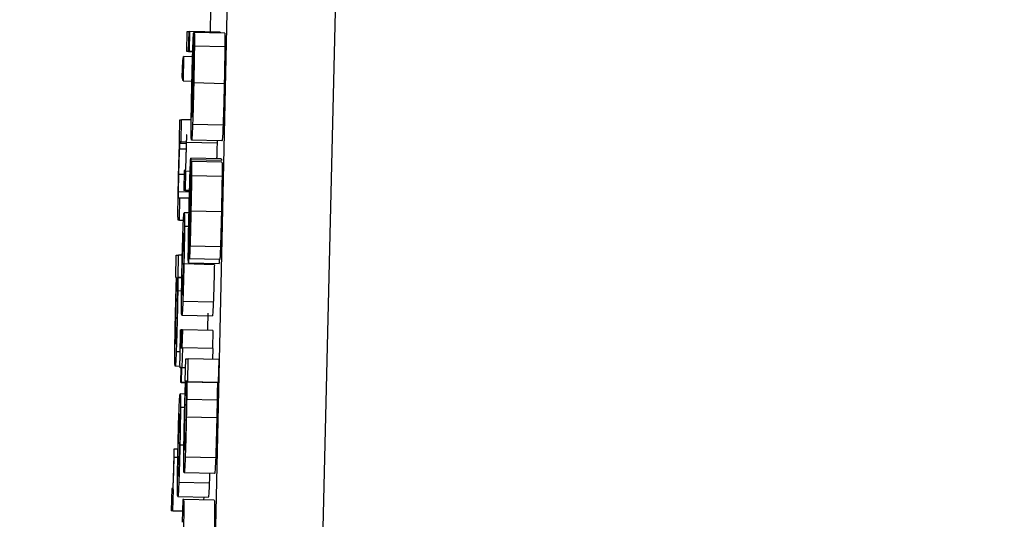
# Model space of a CAD drawing. Header units: inches. Extents: x 170 to 288, y 234 to 248.
# Tile 334 of 480: x 235.4098 to 235.431, y 243.894 to 243.9047. Entities that reach past the tile are written whole.
import ezdxf

# ---------------------------------------------------------------- set-up
doc = ezdxf.new("R2010")
doc.units = ezdxf.units.IN
doc.header["$LTSCALE"] = 0.25
doc.header["$MEASUREMENT"] = 0
doc.layers.add('ANNOTATIONS', color=1, linetype='Continuous')
doc.layers.add('STANDARD Z GUIDE MOTOR LH', color=7, linetype='Continuous')
doc.styles.add('ARIAL', font='arial.ttf', dxfattribs={"height": 0.09375})
doc.dimstyles.new('STANDARD$0', dxfattribs={"dimtxt": 0.09375, "dimasz": 0.09375, "dimexe": 0.03125, "dimexo": 0.046875, "dimgap": 0.09, "dimtad": 0, "dimtih": 1, "dimtoh": 1, "dimdec": 4, "dimzin": 0, "dimdsep": 46, "dimtxsty": 'ARIAL', "dimcen": 0.09, "dimadec": 0, "dimazin": 0, "dimtfac": 1, "dimtdec": 4, "dimtofl": 0, "dimtmove": 0, "dimatfit": 1, "dimfxl": 1, "dimtolj": 1, "dimtzin": 0, "dimarcsym": 0})

# ---------------------------------------------------------------- blocks, each defined once
blk = doc.blocks.new('*D42')
at = {"layer": 'ANNOTATIONS', "color": 0, "lineweight": -2, "transparency": 16777216}
for p, q in [((234.726904, 244.143778), (236.441841, 244.143778)), ((236.410591, 244.050028), (236.410591, 242.280117)), ((236.410591, 240.233194), (236.410591, 242.003105)), ((235.133154, 240.139444), (236.441841, 240.139444))]:
    blk.add_line(p, q, dxfattribs=at)
at = {"layer": 'ANNOTATIONS', "color": 0, "transparency": 16777216}
for points in [[(236.394966, 244.050028), (236.426216, 244.050028), (236.410591, 244.143778)], [(236.394966, 240.233194), (236.426216, 240.233194), (236.410591, 240.139444)]]:
    blk.add_solid(points, dxfattribs=at)
at = {"layer": 'defpoints', "color": 0, "transparency": 16777216}
for p in [(234.680029, 244.143778), (236.410591, 244.143778), (235.086279, 240.139444)]:
    blk.add_point(p, dxfattribs=at)
at = {"layer": 'ANNOTATIONS', "color": 0, "transparency": 16777216, "insert": (236.410591, 242.141611), "char_height": 0.09375, "attachment_point": 5, "style": 'ARIAL'}
blk.add_mtext('\\A1;OPENING HEIGHT', dxfattribs=at)

msp = doc.modelspace()

# ---------------------------------------------------------------- linework, layer by layer
at = {"layer": 'STANDARD Z GUIDE MOTOR LH'}
for p, q in [((235.412594, 243.829103), (235.414959, 243.937195)), ((235.417347, 243.937238), (235.414763, 243.829118)), ((235.413895, 243.904967), (235.413884, 243.904478)), ((235.413386, 243.904057), (235.413396, 243.904488)), ((235.413396, 243.904488), (235.413432, 243.904488)), ((235.413423, 243.904057), (235.413432, 243.904488)), ((235.413429, 243.904057), (235.413439, 243.904488)), ((235.413439, 243.904488), (235.413432, 243.904488)), ((235.413446, 243.904488), (235.413436, 243.904057)), ((235.413439, 243.904488), (235.413446, 243.904488)), ((235.414102, 243.904474), (235.413446, 243.904488)), ((235.413533, 243.904464), (235.413522, 243.903973)), ((235.413533, 243.903973), (235.413544, 243.904464)), ((235.413544, 243.904464), (235.413533, 243.904464)), ((235.4142, 243.904449), (235.413544, 243.904464)), ((235.414102, 243.904474), (235.414101, 243.904451)), ((235.413513, 243.904054), (235.413386, 243.904057)), ((235.413423, 243.904057), (235.413386, 243.904057)), ((235.413423, 243.904057), (235.413513, 243.904055)), ((235.413513, 243.904055), (235.413429, 243.904057)), ((235.413436, 243.904057), (235.413429, 243.904057)), ((235.413436, 243.904057), (235.413513, 243.904056)), ((235.414204, 243.904155), (235.413548, 243.904169)), ((235.413288, 243.903505), (235.413296, 243.903867)), ((235.413296, 243.903867), (235.413316, 243.903947)), ((235.413316, 243.903947), (235.413304, 243.903426)), ((235.413509, 243.903943), (235.413316, 243.903947)), ((235.413304, 243.903426), (235.413288, 243.903505)), ((235.413304, 243.903426), (235.413496, 243.903421)), ((235.41419, 243.903365), (235.413534, 243.90338)), ((235.413226, 243.902146), (235.413235, 243.90259)), ((235.413235, 243.90259), (235.413272, 243.90259)), ((235.413261, 243.902111), (235.413272, 243.90259)), ((235.413481, 243.902586), (235.413272, 243.90259)), ((235.414165, 243.902473), (235.413509, 243.902488)), ((235.413231, 243.902146), (235.413226, 243.902146)), ((235.413243, 243.902111), (235.413261, 243.902111)), ((235.413374, 243.902108), (235.413243, 243.902111)), ((235.413374, 243.902109), (235.413261, 243.902111)), ((235.413384, 243.902262), (235.413377, 243.902262)), ((235.414036, 243.902088), (235.41338, 243.902102)), ((235.414142, 243.902136), (235.413486, 243.90215)), ((235.414037, 243.902138), (235.414036, 243.902088)), ((235.41337, 243.901953), (235.41323, 243.901957)), ((235.413373, 243.902078), (235.413237, 243.902081)), ((235.414127, 243.901745), (235.413471, 243.901759)), ((235.414129, 243.901709), (235.413473, 243.901723)), ((235.413474, 243.901199), (235.413485, 243.90169)), ((235.413485, 243.90169), (235.413486, 243.90169)), ((235.414142, 243.901676), (235.413486, 243.90169)), ((235.413329, 243.901498), (235.41332, 243.901067)), ((235.413349, 243.901498), (235.413329, 243.901498)), ((235.413356, 243.901067), (235.413365, 243.90148)), ((235.413365, 243.90148), (235.413359, 243.90148)), ((235.413456, 243.901478), (235.413365, 243.90148)), ((235.41348, 243.90149), (235.413473, 243.901491)), ((235.413327, 243.90141), (235.413214, 243.901413)), ((235.414143, 243.901368), (235.413487, 243.901383)), ((235.413356, 243.901067), (235.41332, 243.901067)), ((235.413444, 243.901065), (235.41332, 243.901067)), ((235.413356, 243.901067), (235.413444, 243.901066)), ((235.413443, 243.901029), (235.413207, 243.901034)), ((235.413235, 243.900904), (235.413211, 243.900904)), ((235.413224, 243.900425), (235.413235, 243.900904)), ((235.41344, 243.9009), (235.413235, 243.900904)), ((235.413445, 243.900315), (235.413455, 243.900849)), ((235.413463, 243.9009), (235.413456, 243.900537)), ((235.413451, 243.900667), (235.41344, 243.900668)), ((235.414129, 243.900607), (235.413473, 243.900622)), ((235.413224, 243.900425), (235.4132, 243.900425)), ((235.413313, 243.900423), (235.4132, 243.900425)), ((235.413224, 243.900425), (235.413313, 243.900423)), ((235.413432, 243.900585), (235.413328, 243.900587)), ((235.413426, 243.900293), (235.413335, 243.900295)), ((235.413433, 243.900003), (235.413422, 243.899512)), ((235.41345, 243.900098), (235.41345, 243.900087)), ((235.414109, 243.899855), (235.413453, 243.89987)), ((235.413146, 243.899196), (235.413156, 243.899675)), ((235.413156, 243.899675), (235.413207, 243.899675)), ((235.413197, 243.899196), (235.413207, 243.899675)), ((235.413288, 243.899673), (235.413207, 243.899675)), ((235.414095, 243.899582), (235.413439, 243.899597)), ((235.41408, 243.899582), (235.414078, 243.899498)), ((235.413978, 243.89947), (235.413322, 243.899485)), ((235.413422, 243.899512), (235.414078, 243.899498)), ((235.413164, 243.899196), (235.413146, 243.899196)), ((235.413192, 243.899196), (235.413197, 243.899196)), ((235.413192, 243.899196), (235.413277, 243.899194)), ((235.413277, 243.899194), (235.413197, 243.899196)), ((235.413273, 243.898902), (235.41319, 243.898904)), ((235.413955, 243.898664), (235.413299, 243.898679)), ((235.413279, 243.898381), (235.413935, 243.898366)), ((235.413252, 243.898069), (235.413258, 243.898069)), ((235.41328, 243.897909), (235.413254, 243.897909)), ((235.413284, 243.898068), (235.413258, 243.898069)), ((235.413275, 243.89768), (235.413284, 243.898069)), ((235.41329, 243.898069), (235.413281, 243.89768)), ((235.413284, 243.898069), (235.41329, 243.898069)), ((235.413946, 243.898054), (235.41329, 243.898069)), ((235.413946, 243.898054), (235.413937, 243.897666)), ((235.413277, 243.897737), (235.413251, 243.897738)), ((235.413253, 243.89768), (235.413275, 243.89768)), ((235.41329, 243.89768), (235.413281, 243.897249)), ((235.413281, 243.89768), (235.41329, 243.89768)), ((235.413946, 243.897666), (235.41329, 243.89768)), ((235.413946, 243.897666), (235.413941, 243.89743)), ((235.413242, 243.897593), (235.413157, 243.897595)), ((235.413353, 243.896974), (235.413363, 243.897442)), ((235.413363, 243.897442), (235.413415, 243.897442)), ((235.413404, 243.896951), (235.413415, 243.897442)), ((235.414071, 243.897427), (235.413415, 243.897442)), ((235.413239, 243.897281), (235.413135, 243.897283)), ((235.413266, 243.897249), (235.413244, 243.897249)), ((235.413266, 243.897249), (235.413244, 243.897249)), ((235.413259, 243.896935), (235.413266, 243.897249)), ((235.413271, 243.897249), (235.413264, 243.896935)), ((235.413281, 243.897249), (235.413271, 243.897249)), ((235.413359, 243.897247), (235.413271, 243.897249)), ((235.413359, 243.897248), (235.413281, 243.897249)), ((235.414071, 243.897427), (235.41406, 243.896936)), ((235.413264, 243.896935), (235.413259, 243.896935)), ((235.413356, 243.896933), (235.413259, 243.896935)), ((235.413264, 243.896935), (235.413356, 243.896933)), ((235.413358, 243.896974), (235.413353, 243.896974)), ((235.413387, 243.896951), (235.413404, 243.896951)), ((235.413387, 243.896951), (235.414043, 243.896936)), ((235.41406, 243.896936), (235.413404, 243.896951)), ((235.41406, 243.896936), (235.414043, 243.896936)), ((235.413348, 243.896686), (235.413241, 243.896688)), ((235.41334, 243.896394), (235.413248, 243.896396)), ((235.414038, 243.896557), (235.413382, 243.896572)), ((235.41403, 243.896177), (235.413374, 243.896192)), ((235.413323, 243.895584), (235.413236, 243.895586)), ((235.413115, 243.8955), (235.413108, 243.8955)), ((235.413191, 243.895321), (235.413112, 243.895323)), ((235.413195, 243.895498), (235.413115, 243.8955)), ((235.414006, 243.89531), (235.41335, 243.895325)), ((235.413983, 243.894976), (235.413327, 243.89499)), ((235.413868, 243.894765), (235.413212, 243.89478)), ((235.413059, 243.894652), (235.413048, 243.894173)), ((235.413078, 243.894652), (235.413059, 243.894652)), ((235.413085, 243.894173), (235.413095, 243.894632)), ((235.413095, 243.894632), (235.413089, 243.894632)), ((235.413192, 243.894482), (235.413848, 243.894467)), ((235.413748, 243.894469), (235.413746, 243.894411)), ((235.413296, 243.89442), (235.413285, 243.893929)), ((235.413321, 243.89442), (235.413296, 243.89442)), ((235.413977, 243.894405), (235.413321, 243.89442)), ((235.413085, 243.894173), (235.413048, 243.894173)), ((235.413291, 243.894168), (235.413048, 243.894173)), ((235.413085, 243.894173), (235.413291, 243.894168))]:
    msp.add_line(p, q, dxfattribs=at)
for points, knots in [([(235.413514, 243.904098), (235.413516, 243.904157), (235.413522, 243.904309), (235.413528, 243.904418), (235.413532, 243.904452), (235.413533, 243.904464)], [0, 0, 0, 0, 0.29747, 0.759788, 1, 1, 1, 1]), ([(235.413544, 243.904464), (235.413545, 243.904458), (235.413548, 243.904443), (235.413549, 243.904337), (235.413548, 243.904216), (235.413548, 243.904169)], [0, 0, 0, 0, 0.310645, 0.736942, 1, 1, 1, 1]), ([(235.4142, 243.904449), (235.414201, 243.904443), (235.414204, 243.904428), (235.414205, 243.904322), (235.414204, 243.904201), (235.414204, 243.904155)], [0, 0, 0, 0, 0.310645, 0.736942, 1, 1, 1, 1]), ([(235.413494, 243.903342), (235.413497, 243.903475), (235.413502, 243.903721), (235.41351, 243.90397), (235.413513, 243.904076), (235.413514, 243.904098)], [0, 0, 0, 0, 0.4847839, 0.8900819, 1, 1, 1, 1]), ([(235.413548, 243.904169), (235.413547, 243.904088), (235.413545, 243.903925), (235.41354, 243.90364), (235.413536, 243.903458), (235.413534, 243.90338)], [0, 0, 0, 0, 0.365736, 0.730289, 1, 1, 1, 1]), ([(235.414204, 243.904155), (235.414203, 243.904073), (235.414201, 243.903911), (235.414196, 243.903626), (235.414192, 243.903443), (235.41419, 243.903365)], [0, 0, 0, 0, 0.3657373, 0.730288, 1, 1, 1, 1]), ([(235.413522, 243.903973), (235.41352, 243.903946), (235.413517, 243.903895), (235.413513, 243.903801), (235.41351, 243.903731), (235.41351, 243.903717)], [0, 0, 0, 0, 0.4853513, 0.8993161, 1, 1, 1, 1]), ([(235.413535, 243.903742), (235.413535, 243.903772), (235.413536, 243.903862), (235.413535, 243.903927), (235.413534, 243.90396), (235.413533, 243.903973)], [0, 0, 0, 0, 0.239236, 0.7007, 1, 1, 1, 1]), ([(235.41351, 243.903717), (235.413508, 243.903667), (235.413505, 243.903565), (235.413501, 243.903421), (235.413499, 243.903342), (235.413499, 243.903324)], [0, 0, 0, 0, 0.437438, 0.874699, 1, 1, 1, 1]), ([(235.413528, 243.903354), (235.41353, 243.903444), (235.413533, 243.903584), (235.413534, 243.9037), (235.413535, 243.903742)], [0, 0, 0, 0, 0.637135, 1, 1, 1, 1]), ([(235.413534, 243.90338), (235.413531, 243.903247), (235.413525, 243.902981), (235.413516, 243.902675), (235.413511, 243.902537), (235.413509, 243.902488)], [0, 0, 0, 0, 0.390224, 0.782938, 1, 1, 1, 1]), ([(235.413479, 243.902465), (235.41348, 243.902545), (235.413481, 243.902706), (235.413487, 243.903024), (235.413491, 243.90324), (235.413494, 243.903342)], [0, 0, 0, 0, 0.344912, 0.690117, 1, 1, 1, 1]), ([(235.413499, 243.903324), (235.413497, 243.903252), (235.413495, 243.903119), (235.413492, 243.902945), (235.413491, 243.902857), (235.413491, 243.902819), (235.413491, 243.902815)], [0, 0, 0, 0, 0.357957, 0.660976, 0.96345, 1, 1, 1, 1]), ([(235.413512, 243.902828), (235.413514, 243.902873), (235.413517, 243.902956), (235.413523, 243.903135), (235.413526, 243.903271), (235.413528, 243.903344), (235.413528, 243.903354)], [0, 0, 0, 0, 0.353615, 0.652517, 0.950859, 1, 1, 1, 1]), ([(235.41419, 243.903365), (235.414187, 243.903233), (235.414181, 243.902967), (235.414172, 243.902661), (235.414167, 243.902522), (235.414165, 243.902473)], [0, 0, 0, 0, 0.3902258, 0.7829398, 1, 1, 1, 1]), ([(235.413491, 243.902815), (235.413492, 243.902757), (235.413492, 243.90265), (235.413496, 243.902644), (235.413497, 243.902641)], [0, 0, 0, 0, 0.540879, 1, 1, 1, 1]), ([(235.413497, 243.902641), (235.413499, 243.902645), (235.413501, 243.902652), (235.413506, 243.90271), (235.41351, 243.902788), (235.413512, 243.902828)], [0, 0, 0, 0, 0.379762, 0.684008, 1, 1, 1, 1]), ([(235.413486, 243.90215), (235.413484, 243.90216), (235.413479, 243.902177), (235.413479, 243.902376), (235.413479, 243.902465)], [0, 0, 0, 0, 0.554358, 1, 1, 1, 1]), ([(235.413509, 243.902488), (235.413506, 243.902421), (235.413499, 243.902252), (235.413492, 243.902162), (235.413488, 243.902153), (235.413486, 243.90215)], [0, 0, 0, 0, 0.305468, 0.770345, 1, 1, 1, 1]), ([(235.414165, 243.902473), (235.414162, 243.902406), (235.414155, 243.902238), (235.414147, 243.902147), (235.414144, 243.902139), (235.414142, 243.902136)], [0, 0, 0, 0, 0.305468, 0.770346, 1, 1, 1, 1]), ([(235.413206, 243.901313), (235.413209, 243.901446), (235.413214, 243.901669), (235.413223, 243.90194), (235.413228, 243.902076), (235.41323, 243.902132), (235.413231, 243.902146)], [0, 0, 0, 0, 0.386091, 0.6486408, 0.9107372, 1, 1, 1, 1]), ([(235.413237, 243.902081), (235.413238, 243.902091), (235.41324, 243.90211), (235.413242, 243.902111), (235.413243, 243.902111)], [0, 0, 0, 0, 0.497048, 1, 1, 1, 1]), ([(235.413374, 243.902113), (235.413372, 243.902044), (235.413369, 243.901905), (235.413363, 243.901727), (235.41336, 243.90165), (235.413359, 243.901615)], [0, 0, 0, 0, 0.3499991, 0.7029576, 1, 1, 1, 1]), ([(235.413359, 243.90148), (235.413363, 243.901562), (235.413368, 243.901675), (235.413376, 243.901916), (235.413379, 243.902039), (235.41338, 243.902102)], [0, 0, 0, 0, 0.564948, 0.776288, 1, 1, 1, 1]), ([(235.413377, 243.902262), (235.413377, 243.902246), (235.413376, 243.902216), (235.413375, 243.902166), (235.413374, 243.902132), (235.413374, 243.902113)], [0, 0, 0, 0, 0.309954, 0.619769, 1, 1, 1, 1]), ([(235.41338, 243.902102), (235.413381, 243.90212), (235.413382, 243.902156), (235.413383, 243.902209), (235.413383, 243.902244), (235.413384, 243.902262)], [0, 0, 0, 0, 0.337475, 0.668309, 1, 1, 1, 1]), ([(235.413214, 243.901413), (235.413215, 243.901483), (235.413219, 243.901624), (235.413224, 243.901817), (235.413228, 243.901909), (235.41323, 243.901957)], [0, 0, 0, 0, 0.327074, 0.655203, 1, 1, 1, 1]), ([(235.41323, 243.901957), (235.413231, 243.901981), (235.413233, 243.902038), (235.413235, 243.902066), (235.413237, 243.902081)], [0, 0, 0, 0, 0.4386613, 1, 1, 1, 1]), ([(235.414036, 243.902088), (235.414035, 243.902033), (235.414032, 243.901924), (235.414029, 243.901806), (235.414027, 243.901758), (235.414027, 243.901747)], [0, 0, 0, 0, 0.434464, 0.86775, 1, 1, 1, 1]), ([(235.413455, 243.901463), (235.413458, 243.901532), (235.413463, 243.901671), (235.413468, 243.901751), (235.41347, 243.901757), (235.413471, 243.901759)], [0, 0, 0, 0, 0.406794, 0.816667, 1, 1, 1, 1]), ([(235.413471, 243.901759), (235.413471, 243.901758), (235.413472, 243.901756), (235.413473, 243.901735), (235.413473, 243.901723)], [0, 0, 0, 0, 0.432016, 1, 1, 1, 1]), ([(235.413473, 243.901723), (235.413474, 243.901696), (235.413474, 243.901647), (235.413473, 243.901538), (235.413473, 243.901491)], [0, 0, 0, 0, 0.566291, 1, 1, 1, 1]), ([(235.413486, 243.90169), (235.413487, 243.901678), (235.413489, 243.901655), (235.413488, 243.901532), (235.413487, 243.901427), (235.413487, 243.901383)], [0, 0, 0, 0, 0.36849, 0.73707, 1, 1, 1, 1]), ([(235.414127, 243.901745), (235.414127, 243.901744), (235.414128, 243.901741), (235.414129, 243.90172), (235.414129, 243.901709)], [0, 0, 0, 0, 0.43149, 1, 1, 1, 1]), ([(235.414142, 243.901676), (235.414143, 243.901664), (235.414145, 243.90164), (235.414144, 243.901517), (235.414143, 243.901412), (235.414143, 243.901368)], [0, 0, 0, 0, 0.368196, 0.736947, 1, 1, 1, 1]), ([(235.413359, 243.901615), (235.413358, 243.901589), (235.413353, 243.901503), (235.41335, 243.9015), (235.413349, 243.901498)], [0, 0, 0, 0, 0.302132, 1, 1, 1, 1]), ([(235.413434, 243.900642), (235.413437, 243.90079), (235.413443, 243.901048), (235.413451, 243.901323), (235.413454, 243.901435), (235.413455, 243.901463)], [0, 0, 0, 0, 0.504591, 0.879431, 1, 1, 1, 1]), ([(235.413473, 243.901491), (235.413472, 243.901429), (235.413469, 243.901243), (235.413465, 243.901037), (235.413463, 243.9009)], [0, 0, 0, 0, 0.332453, 1, 1, 1, 1]), ([(235.413195, 243.900662), (235.413195, 243.900733), (235.413197, 243.900875), (235.413201, 243.90111), (235.413205, 243.901256), (235.413206, 243.901313)], [0, 0, 0, 0, 0.378555, 0.755746, 1, 1, 1, 1]), ([(235.413207, 243.901034), (235.413208, 243.90107), (235.413208, 243.901141), (235.413211, 243.901276), (235.413213, 243.901368), (235.413214, 243.901413)], [0, 0, 0, 0, 0.336122, 0.671066, 1, 1, 1, 1]), ([(235.413459, 243.901268), (235.413458, 243.901265), (235.413457, 243.901258), (235.413454, 243.901198), (235.413452, 243.901139), (235.413451, 243.90111)], [0, 0, 0, 0, 0.339334, 0.6798, 1, 1, 1, 1]), ([(235.41346, 243.901247), (235.41346, 243.901251), (235.41346, 243.901257), (235.413459, 243.901266), (235.413459, 243.901268), (235.413459, 243.901268)], [0, 0, 0, 0, 0.30668, 0.61346, 1, 1, 1, 1]), ([(235.413487, 243.901383), (235.413486, 243.901316), (235.413484, 243.901139), (235.413478, 243.900869), (235.413474, 243.90068), (235.413473, 243.900622)], [0, 0, 0, 0, 0.296431, 0.781292, 1, 1, 1, 1]), ([(235.414143, 243.901368), (235.414142, 243.901301), (235.41414, 243.901125), (235.414134, 243.900854), (235.41413, 243.900666), (235.414129, 243.900607)], [0, 0, 0, 0, 0.296596, 0.781315, 1, 1, 1, 1]), ([(235.413451, 243.90111), (235.413449, 243.901047), (235.413445, 243.90091), (235.413442, 243.900753), (235.41344, 243.900668)], [0, 0, 0, 0, 0.455372, 1, 1, 1, 1]), ([(235.413455, 243.900849), (235.413456, 243.900901), (235.413458, 243.901007), (235.413459, 243.901104), (235.41346, 243.901153)], [0, 0, 0, 0, 0.496089, 1, 1, 1, 1]), ([(235.41346, 243.901153), (235.41346, 243.90117), (235.41346, 243.901214), (235.41346, 243.901235), (235.41346, 243.901247)], [0, 0, 0, 0, 0.385714, 1, 1, 1, 1]), ([(235.413472, 243.90088), (235.413473, 243.900936), (235.413475, 243.901013), (235.413475, 243.901074), (235.413475, 243.90109)], [0, 0, 0, 0, 0.734504, 1, 1, 1, 1]), ([(235.413475, 243.90109), (235.413475, 243.901107), (235.413476, 243.901148), (235.413475, 243.901179), (235.413474, 243.901192), (235.413474, 243.901199)], [0, 0, 0, 0, 0.2798864, 0.6354223, 1, 1, 1, 1]), ([(235.413211, 243.900904), (235.41321, 243.900908), (235.413208, 243.900914), (235.413207, 243.900979), (235.413207, 243.901021), (235.413207, 243.901034)], [0, 0, 0, 0, 0.611493, 0.886775, 1, 1, 1, 1]), ([(235.413467, 243.900604), (235.413468, 243.90065), (235.41347, 243.900744), (235.413471, 243.900834), (235.413472, 243.90088)], [0, 0, 0, 0, 0.494077, 1, 1, 1, 1]), ([(235.4132, 243.900425), (235.413199, 243.900431), (235.413196, 243.90044), (235.413194, 243.900526), (235.413194, 243.900622), (235.413195, 243.900662)], [0, 0, 0, 0, 0.470194, 0.777158, 1, 1, 1, 1]), ([(235.413418, 243.899803), (235.413419, 243.899891), (235.413422, 243.900104), (235.413428, 243.900409), (235.413433, 243.9006), (235.413434, 243.900642)], [0, 0, 0, 0, 0.355636, 0.857856, 1, 1, 1, 1]), ([(235.41344, 243.900668), (235.413439, 243.900605), (235.413435, 243.900461), (235.413433, 243.9003), (235.413431, 243.900217), (235.413431, 243.900202)], [0, 0, 0, 0, 0.384731, 0.89132, 1, 1, 1, 1]), ([(235.413473, 243.900622), (235.41347, 243.900478), (235.413464, 243.90023), (235.413457, 243.899982), (235.413454, 243.899885), (235.413453, 243.89987)], [0, 0, 0, 0, 0.534579, 0.926298, 1, 1, 1, 1]), ([(235.413306, 243.900282), (235.413309, 243.900337), (235.413315, 243.900487), (235.413322, 243.900575), (235.413326, 243.900584), (235.413328, 243.900587)], [0, 0, 0, 0, 0.264209, 0.726562, 1, 1, 1, 1]), ([(235.413328, 243.900587), (235.41333, 243.900578), (235.413335, 243.900561), (235.413335, 243.900376), (235.413335, 243.900295)], [0, 0, 0, 0, 0.564671, 1, 1, 1, 1]), ([(235.413456, 243.900537), (235.413454, 243.900474), (235.413452, 243.90036), (235.41345, 243.900231), (235.413449, 243.900177), (235.413449, 243.900166)], [0, 0, 0, 0, 0.4936643, 0.8941726, 1, 1, 1, 1]), ([(235.413457, 243.900228), (235.413459, 243.900281), (235.413462, 243.900398), (235.413465, 243.900531), (235.413467, 243.900604)], [0, 0, 0, 0, 0.45807, 1, 1, 1, 1]), ([(235.414129, 243.900607), (235.414126, 243.900464), (235.41412, 243.900215), (235.414113, 243.899967), (235.41411, 243.89987), (235.414109, 243.899855)], [0, 0, 0, 0, 0.534581, 0.9263, 1, 1, 1, 1]), ([(235.413283, 243.899485), (235.413286, 243.8996), (235.413291, 243.89983), (235.4133, 243.900106), (235.413304, 243.900232), (235.413306, 243.900282)], [0, 0, 0, 0, 0.374358, 0.750798, 1, 1, 1, 1]), ([(235.413335, 243.900295), (235.413334, 243.900224), (235.413333, 243.900081), (235.413329, 243.899786), (235.413324, 243.899583), (235.413322, 243.899485)], [0, 0, 0, 0, 0.341486, 0.684051, 1, 1, 1, 1]), ([(235.413431, 243.900202), (235.413431, 243.900167), (235.41343, 243.900087), (235.413431, 243.900026), (235.413432, 243.900011), (235.413433, 243.900003)], [0, 0, 0, 0, 0.2939368, 0.6676051, 1, 1, 1, 1]), ([(235.413437, 243.899857), (235.413438, 243.899917), (235.41344, 243.900061), (235.413443, 243.900221), (235.413445, 243.900315)], [0, 0, 0, 0, 0.413663, 1, 1, 1, 1]), ([(235.41345, 243.900087), (235.413451, 243.90009), (235.413452, 243.900096), (235.413454, 243.900149), (235.413456, 243.900202), (235.413457, 243.900228)], [0, 0, 0, 0, 0.33185, 0.664561, 1, 1, 1, 1]), ([(235.413303, 243.899968), (235.413305, 243.900012), (235.413311, 243.900136), (235.413315, 243.900154), (235.413318, 243.900156), (235.413318, 243.900156)], [0, 0, 0, 0, 0.333543, 0.9220056, 1, 1, 1, 1]), ([(235.413324, 243.899979), (235.413324, 243.899937), (235.413323, 243.899853), (235.413321, 243.899673), (235.413318, 243.899545), (235.413316, 243.899483)], [0, 0, 0, 0, 0.339239, 0.680219, 1, 1, 1, 1]), ([(235.413318, 243.900156), (235.413319, 243.900152), (235.413322, 243.900144), (235.413324, 243.90007), (235.413324, 243.899989), (235.413324, 243.899979)], [0, 0, 0, 0, 0.409067, 0.922525, 1, 1, 1, 1]), ([(235.413449, 243.900166), (235.413449, 243.900153), (235.413449, 243.90012), (235.413449, 243.900106), (235.41345, 243.900098)], [0, 0, 0, 0, 0.388794, 1, 1, 1, 1]), ([(235.413289, 243.899485), (235.413291, 243.899551), (235.413294, 243.899682), (235.413299, 243.899851), (235.413302, 243.899931), (235.413303, 243.899968)], [0, 0, 0, 0, 0.347895, 0.6975795, 1, 1, 1, 1]), ([(235.413422, 243.899512), (235.41342, 243.899522), (235.413417, 243.89954), (235.413417, 243.899676), (235.413418, 243.899773), (235.413418, 243.899803)], [0, 0, 0, 0, 0.499338, 0.84121, 1, 1, 1, 1]), ([(235.413436, 243.899634), (235.413436, 243.899659), (235.413435, 243.899707), (235.413436, 243.899809), (235.413437, 243.899857)], [0, 0, 0, 0, 0.531839, 1, 1, 1, 1]), ([(235.413453, 243.89987), (235.413451, 243.89981), (235.413447, 243.899689), (235.413442, 243.899607), (235.41344, 243.8996), (235.413439, 243.899597)], [0, 0, 0, 0, 0.369272, 0.739686, 1, 1, 1, 1]), ([(235.414109, 243.899855), (235.414107, 243.899795), (235.414102, 243.899675), (235.414098, 243.899593), (235.414096, 243.899585), (235.414095, 243.899582)], [0, 0, 0, 0, 0.369274, 0.739684, 1, 1, 1, 1]), ([(235.413439, 243.899597), (235.413438, 243.899598), (235.413437, 243.8996), (235.413436, 243.899622), (235.413436, 243.899634)], [0, 0, 0, 0, 0.444739, 1, 1, 1, 1]), ([(235.413271, 243.898685), (235.413271, 243.898763), (235.413273, 243.898918), (235.413278, 243.899212), (235.413282, 243.899405), (235.413283, 243.899485)], [0, 0, 0, 0, 0.368162, 0.738083, 1, 1, 1, 1]), ([(235.413282, 243.899), (235.413282, 243.899047), (235.413283, 243.899143), (235.413286, 243.899324), (235.413288, 243.899441), (235.413289, 243.899485)], [0, 0, 0, 0, 0.382074, 0.767064, 1, 1, 1, 1]), ([(235.413316, 243.899483), (235.413314, 243.899395), (235.413311, 243.899247), (235.413305, 243.899068), (235.4133, 243.898934), (235.413294, 243.898827), (235.41329, 243.898817), (235.413288, 243.898812)], [0, 0, 0, 0, 0.19166, 0.321516, 0.451209, 0.660159, 1, 1, 1, 1]), ([(235.413322, 243.899485), (235.413319, 243.899363), (235.413314, 243.899119), (235.413305, 243.898842), (235.413301, 243.89872), (235.413299, 243.898679)], [0, 0, 0, 0, 0.395691, 0.794497, 1, 1, 1, 1]), ([(235.413978, 243.89947), (235.413975, 243.899349), (235.41397, 243.899104), (235.413961, 243.898828), (235.413957, 243.898706), (235.413955, 243.898664)], [0, 0, 0, 0, 0.395722, 0.794728, 1, 1, 1, 1]), ([(235.413141, 243.898415), (235.413144, 243.898524), (235.413149, 243.898743), (235.413157, 243.899016), (235.413162, 243.899141), (235.413164, 243.899196)], [0, 0, 0, 0, 0.358625, 0.71917, 1, 1, 1, 1]), ([(235.413164, 243.899004), (235.413167, 243.899059), (235.413172, 243.899182), (235.413176, 243.899189), (235.413178, 243.899193)], [0, 0, 0, 0, 0.456579, 1, 1, 1, 1]), ([(235.413178, 243.899193), (235.41318, 243.89919), (235.413183, 243.899182), (235.413185, 243.899111), (235.413184, 243.89903), (235.413184, 243.899018)], [0, 0, 0, 0, 0.407717, 0.912488, 1, 1, 1, 1]), ([(235.413192, 243.899196), (235.413192, 243.899168), (235.413192, 243.899095), (235.413191, 243.898977), (235.41319, 243.898904)], [0, 0, 0, 0, 0.385525, 1, 1, 1, 1]), ([(235.413148, 243.898468), (235.41315, 243.898546), (235.413153, 243.89869), (235.413159, 243.89888), (235.413162, 243.898963), (235.413164, 243.899004)], [0, 0, 0, 0, 0.376481, 0.692626, 1, 1, 1, 1]), ([(235.413184, 243.899018), (235.413184, 243.89897), (235.413184, 243.898875), (235.41318, 243.898681), (235.413178, 243.898549), (235.413176, 243.89849)], [0, 0, 0, 0, 0.356732, 0.715958, 1, 1, 1, 1]), ([(235.413288, 243.898812), (235.413287, 243.898815), (235.413283, 243.898822), (235.413281, 243.898891), (235.413282, 243.898984), (235.413282, 243.899)], [0, 0, 0, 0, 0.37495, 0.89709, 1, 1, 1, 1]), ([(235.41319, 243.898904), (235.413189, 243.898848), (235.413187, 243.898702), (235.413183, 243.898539), (235.413181, 243.898438)], [0, 0, 0, 0, 0.382171, 1, 1, 1, 1]), ([(235.413279, 243.898381), (235.413277, 243.898385), (235.413273, 243.898397), (235.41327, 243.898505), (235.413271, 243.898651), (235.413271, 243.898685)], [0, 0, 0, 0, 0.3324312, 0.8446642, 1, 1, 1, 1]), ([(235.413299, 243.898679), (235.413297, 243.898624), (235.413291, 243.898477), (235.413284, 243.898392), (235.41328, 243.898384), (235.413279, 243.898381)], [0, 0, 0, 0, 0.27105, 0.727136, 1, 1, 1, 1]), ([(235.413955, 243.898664), (235.413953, 243.898609), (235.413946, 243.898463), (235.41394, 243.898378), (235.413936, 243.898369), (235.413935, 243.898366)], [0, 0, 0, 0, 0.271232, 0.727204, 1, 1, 1, 1]), ([(235.413128, 243.897591), (235.413129, 243.897672), (235.41313, 243.897834), (235.413135, 243.898135), (235.41314, 243.898331), (235.413141, 243.898415)], [0, 0, 0, 0, 0.3639312, 0.7286029, 1, 1, 1, 1]), ([(235.413146, 243.897762), (235.413144, 243.897768), (235.413141, 243.897778), (235.41314, 243.897889), (235.41314, 243.898025), (235.413143, 243.898222), (235.413146, 243.898379), (235.413148, 243.898468)], [0, 0, 0, 0, 0.343698, 0.518152, 0.663643, 0.80968, 1, 1, 1, 1]), ([(235.413181, 243.898438), (235.413178, 243.898314), (235.413172, 243.898065), (235.413163, 243.897775), (235.413158, 243.897644), (235.413157, 243.897595)], [0, 0, 0, 0, 0.3827524, 0.7683183, 1, 1, 1, 1]), ([(235.413176, 243.89849), (235.413175, 243.898413), (235.413171, 243.898259), (235.413165, 243.898071), (235.413162, 243.897988), (235.413161, 243.897954)], [0, 0, 0, 0, 0.368469, 0.740026, 1, 1, 1, 1]), ([(235.413837, 243.898423), (235.413835, 243.898296), (235.413832, 243.898169), (235.413828, 243.898057), (235.413828, 243.898056)], [0, 0, 0, 0, 0.994011, 1, 1, 1, 1]), ([(235.413161, 243.897954), (235.413158, 243.897901), (235.413152, 243.897775), (235.413148, 243.897767), (235.413146, 243.897762)], [0, 0, 0, 0, 0.4164143, 1, 1, 1, 1]), ([(235.413245, 243.897757), (235.413246, 243.897809), (235.413248, 243.897913), (235.413251, 243.898017), (235.413252, 243.898069)], [0, 0, 0, 0, 0.499107, 1, 1, 1, 1]), ([(235.413254, 243.897909), (235.413254, 243.89789), (235.413253, 243.897843), (235.413251, 243.897782), (235.413251, 243.897749), (235.413251, 243.897738)], [0, 0, 0, 0, 0.314706, 0.762899, 1, 1, 1, 1]), ([(235.413258, 243.898069), (235.413257, 243.898051), (235.413256, 243.898016), (235.413255, 243.897963), (235.413254, 243.897927), (235.413254, 243.897909)], [0, 0, 0, 0, 0.33693, 0.667374, 1, 1, 1, 1]), ([(235.41324, 243.897496), (235.41324, 243.897519), (235.413241, 243.897567), (235.413243, 243.897654), (235.413244, 243.897718), (235.413245, 243.897757)], [0, 0, 0, 0, 0.283, 0.566148, 1, 1, 1, 1]), ([(235.413251, 243.897738), (235.413251, 243.897727), (235.413251, 243.897695), (235.413252, 243.897683), (235.413253, 243.897681), (235.413253, 243.89768)], [0, 0, 0, 0, 0.217641, 0.6495, 1, 1, 1, 1]), ([(235.413135, 243.897283), (235.413134, 243.897287), (235.41313, 243.897298), (235.413127, 243.897402), (235.413128, 243.89755), (235.413128, 243.897591)], [0, 0, 0, 0, 0.320449, 0.814008, 1, 1, 1, 1]), ([(235.413157, 243.897595), (235.413154, 243.897535), (235.413147, 243.897378), (235.41314, 243.897294), (235.413136, 243.897286), (235.413135, 243.897283)], [0, 0, 0, 0, 0.285381, 0.755076, 1, 1, 1, 1]), ([(235.413238, 243.897314), (235.413238, 243.897338), (235.413238, 243.897383), (235.413239, 243.89746), (235.41324, 243.897496)], [0, 0, 0, 0, 0.53657, 1, 1, 1, 1]), ([(235.413244, 243.897249), (235.413243, 243.897251), (235.413242, 243.897253), (235.413239, 243.897264), (235.413239, 243.897297), (235.413238, 243.897314)], [0, 0, 0, 0, 0.3923551, 0.6926499, 1, 1, 1, 1]), ([(235.413344, 243.896577), (235.413347, 243.896659), (235.413351, 243.896809), (235.413356, 243.896922), (235.413358, 243.896974)], [0, 0, 0, 0, 0.54894, 1, 1, 1, 1]), ([(235.413357, 243.896778), (235.41336, 243.896835), (235.413366, 243.896965), (235.41337, 243.896972), (235.413372, 243.896976)], [0, 0, 0, 0, 0.44492, 1, 1, 1, 1]), ([(235.413372, 243.896976), (235.413374, 243.896973), (235.413377, 243.896964), (235.413378, 243.89689), (235.413378, 243.896802), (235.413378, 243.896789)], [0, 0, 0, 0, 0.3698, 0.907428, 1, 1, 1, 1]), ([(235.413387, 243.896951), (235.413386, 243.896895), (235.413385, 243.896782), (235.413383, 243.896643), (235.413382, 243.896572)], [0, 0, 0, 0, 0.492817, 1, 1, 1, 1]), ([(235.414043, 243.896936), (235.414042, 243.89688), (235.414041, 243.896767), (235.414039, 243.896628), (235.414038, 243.896557)], [0, 0, 0, 0, 0.4928186, 1, 1, 1, 1]), ([(235.41322, 243.896384), (235.413222, 243.896438), (235.413228, 243.896588), (235.413235, 243.896676), (235.413239, 243.896685), (235.413241, 243.896688)], [0, 0, 0, 0, 0.264207, 0.726562, 1, 1, 1, 1]), ([(235.413241, 243.896688), (235.413243, 243.896679), (235.413248, 243.896662), (235.413248, 243.896477), (235.413248, 243.896396)], [0, 0, 0, 0, 0.5646723, 1, 1, 1, 1]), ([(235.413341, 243.896238), (235.413343, 243.896314), (235.413347, 243.896467), (235.413353, 243.896656), (235.413356, 243.896741), (235.413357, 243.896778)], [0, 0, 0, 0, 0.362697, 0.727826, 1, 1, 1, 1]), ([(235.413378, 243.896789), (235.413378, 243.896743), (235.413377, 243.896649), (235.413374, 243.896449), (235.413371, 243.896307), (235.41337, 243.896238)], [0, 0, 0, 0, 0.337209, 0.675993, 1, 1, 1, 1]), ([(235.413197, 243.895586), (235.413199, 243.895701), (235.413205, 243.895931), (235.413213, 243.896207), (235.413218, 243.896333), (235.41322, 243.896384)], [0, 0, 0, 0, 0.374356, 0.750796, 1, 1, 1, 1]), ([(235.413248, 243.896396), (235.413248, 243.896325), (235.413247, 243.896182), (235.413242, 243.895888), (235.413238, 243.895684), (235.413236, 243.895586)], [0, 0, 0, 0, 0.341485, 0.684048, 1, 1, 1, 1]), ([(235.413334, 243.896153), (235.413335, 243.89621), (235.413338, 243.896356), (235.413342, 243.896493), (235.413344, 243.896577)], [0, 0, 0, 0, 0.388691, 1, 1, 1, 1]), ([(235.413382, 243.896572), (235.413381, 243.896522), (235.413379, 243.896399), (235.413376, 243.896269), (235.413374, 243.896192)], [0, 0, 0, 0, 0.404774, 1, 1, 1, 1]), ([(235.414038, 243.896557), (235.414037, 243.896508), (235.414035, 243.896385), (235.414032, 243.896255), (235.41403, 243.896177)], [0, 0, 0, 0, 0.404741, 1, 1, 1, 1]), ([(235.413216, 243.896069), (235.413219, 243.896114), (235.413224, 243.896237), (235.413229, 243.896256), (235.413231, 243.896257), (235.413231, 243.896257)], [0, 0, 0, 0, 0.333541, 0.922007, 1, 1, 1, 1]), ([(235.413231, 243.896257), (235.413233, 243.896253), (235.413236, 243.896245), (235.413237, 243.896172), (235.413237, 243.896091), (235.413237, 243.89608)], [0, 0, 0, 0, 0.409067, 0.922525, 1, 1, 1, 1]), ([(235.413339, 243.895481), (235.413336, 243.89549), (235.413333, 243.895503), (235.413332, 243.895669), (235.413334, 243.895834), (235.413337, 243.896034), (235.41334, 243.896169), (235.413341, 243.896238)], [0, 0, 0, 0, 0.407749, 0.562506, 0.718806, 0.857674, 1, 1, 1, 1]), ([(235.413374, 243.896192), (235.413371, 243.896065), (235.413366, 243.89581), (235.413357, 243.895514), (235.413352, 243.895376), (235.41335, 243.895325)], [0, 0, 0, 0, 0.384129, 0.77026, 1, 1, 1, 1]), ([(235.41337, 243.896238), (235.413368, 243.896157), (235.413364, 243.895994), (235.413358, 243.895799), (235.413355, 243.895714), (235.413353, 243.89568)], [0, 0, 0, 0, 0.375268, 0.753559, 1, 1, 1, 1]), ([(235.41403, 243.896177), (235.414027, 243.89605), (235.414021, 243.895796), (235.414013, 243.895499), (235.414007, 243.895362), (235.414006, 243.89531)], [0, 0, 0, 0, 0.3841609, 0.7702732, 1, 1, 1, 1]), ([(235.413202, 243.895586), (235.413204, 243.895652), (235.413207, 243.895783), (235.413212, 243.895952), (235.413215, 243.896032), (235.413216, 243.896069)], [0, 0, 0, 0, 0.347897, 0.6975804, 1, 1, 1, 1]), ([(235.413237, 243.89608), (235.413237, 243.896038), (235.413237, 243.895954), (235.413234, 243.895774), (235.413231, 243.895646), (235.41323, 243.895584)], [0, 0, 0, 0, 0.339239, 0.6802193, 1, 1, 1, 1]), ([(235.41332, 243.895309), (235.413321, 243.895392), (235.413322, 243.895559), (235.413328, 243.895868), (235.413332, 243.89607), (235.413334, 243.896153)], [0, 0, 0, 0, 0.368251, 0.737649, 1, 1, 1, 1]), ([(235.413184, 243.894786), (235.413185, 243.894864), (235.413186, 243.895019), (235.413191, 243.895313), (235.413195, 243.895506), (235.413197, 243.895586)], [0, 0, 0, 0, 0.3681621, 0.7380817, 1, 1, 1, 1]), ([(235.413195, 243.895101), (235.413195, 243.895149), (235.413196, 243.895244), (235.413199, 243.895426), (235.413201, 243.895542), (235.413202, 243.895586)], [0, 0, 0, 0, 0.3820802, 0.767077, 1, 1, 1, 1]), ([(235.41323, 243.895584), (235.413228, 243.895496), (235.413224, 243.895348), (235.413219, 243.895169), (235.413213, 243.895035), (235.413207, 243.894928), (235.413203, 243.894919), (235.413201, 243.894913)], [0, 0, 0, 0, 0.191661, 0.321517, 0.45121, 0.66016, 1, 1, 1, 1]), ([(235.413236, 243.895586), (235.413233, 243.895465), (235.413227, 243.89522), (235.413219, 243.894944), (235.413214, 243.894821), (235.413212, 243.89478)], [0, 0, 0, 0, 0.395691, 0.794497, 1, 1, 1, 1]), ([(235.413353, 243.89568), (235.41335, 243.895618), (235.413344, 243.895492), (235.413341, 243.895485), (235.413339, 243.895481)], [0, 0, 0, 0, 0.490643, 1, 1, 1, 1]), ([(235.413105, 243.895335), (235.413103, 243.895251), (235.4131, 243.8951), (235.413094, 243.894905), (235.41309, 243.894822), (235.413089, 243.894781)], [0, 0, 0, 0, 0.390683, 0.70619, 1, 1, 1, 1]), ([(235.413089, 243.894632), (235.413092, 243.894705), (235.413097, 243.89482), (235.413105, 243.895055), (235.413109, 243.895219), (235.413111, 243.895309), (235.413112, 243.895323)], [0, 0, 0, 0, 0.447308, 0.699998, 0.954827, 1, 1, 1, 1]), ([(235.413108, 243.8955), (235.413108, 243.895483), (235.413107, 243.895449), (235.413106, 243.895394), (235.413105, 243.895356), (235.413105, 243.895335)], [0, 0, 0, 0, 0.309806, 0.619493, 1, 1, 1, 1]), ([(235.413112, 243.895323), (235.413113, 243.895374), (235.413114, 243.895433), (235.413115, 243.895492), (235.413115, 243.8955)], [0, 0, 0, 0, 0.865105, 1, 1, 1, 1]), ([(235.41335, 243.895325), (235.413347, 243.895264), (235.413341, 243.895104), (235.413333, 243.895005), (235.413329, 243.894994), (235.413327, 243.89499)], [0, 0, 0, 0, 0.270155, 0.708427, 1, 1, 1, 1]), ([(235.413327, 243.89499), (235.413325, 243.894999), (235.41332, 243.895016), (235.41332, 243.895218), (235.41332, 243.895309)], [0, 0, 0, 0, 0.545798, 1, 1, 1, 1]), ([(235.414006, 243.89531), (235.414003, 243.89525), (235.413996, 243.89509), (235.413989, 243.89499), (235.413985, 243.89498), (235.413983, 243.894976)], [0, 0, 0, 0, 0.270227, 0.708353, 1, 1, 1, 1]), ([(235.413201, 243.894913), (235.4132, 243.894916), (235.413197, 243.894924), (235.413195, 243.894992), (235.413195, 243.895085), (235.413195, 243.895101)], [0, 0, 0, 0, 0.374948, 0.897086, 1, 1, 1, 1]), ([(235.413876, 243.894978), (235.413875, 243.894949), (235.413872, 243.894864), (235.41387, 243.894805), (235.413868, 243.894765)], [0, 0, 0, 0, 0.3365961, 1, 1, 1, 1]), ([(235.413089, 243.894781), (235.413087, 243.894751), (235.413083, 243.894657), (235.41308, 243.894654), (235.413078, 243.894652)], [0, 0, 0, 0, 0.323653, 1, 1, 1, 1]), ([(235.413192, 243.894482), (235.41319, 243.894486), (235.413186, 243.894498), (235.413183, 243.894607), (235.413184, 243.894752), (235.413184, 243.894786)], [0, 0, 0, 0, 0.332431, 0.844664, 1, 1, 1, 1]), ([(235.413212, 243.89478), (235.41321, 243.894725), (235.413204, 243.894578), (235.413197, 243.894494), (235.413193, 243.894485), (235.413192, 243.894482)], [0, 0, 0, 0, 0.271051, 0.727136, 1, 1, 1, 1]), ([(235.413868, 243.894765), (235.413866, 243.89471), (235.41386, 243.894564), (235.413853, 243.894479), (235.413849, 243.89447), (235.413848, 243.894467)], [0, 0, 0, 0, 0.2712317, 0.7272027, 1, 1, 1, 1]), ([(235.413315, 243.893528), (235.413318, 243.89364), (235.413322, 243.893833), (235.413326, 243.894088), (235.413327, 243.894271), (235.413326, 243.894401), (235.413323, 243.894413), (235.413321, 243.89442)], [0, 0, 0, 0, 0.219093, 0.377937, 0.537541, 0.720394, 1, 1, 1, 1]), ([(235.413977, 243.894405), (235.413979, 243.894398), (235.413982, 243.894385), (235.413983, 243.894249), (235.413982, 243.894069), (235.413978, 243.893814), (235.413974, 243.893626), (235.413971, 243.893513)], [0, 0, 0, 0, 0.294675, 0.462574, 0.63192, 0.780671, 1, 1, 1, 1])]:
    msp.add_open_spline(points, degree=3, knots=knots, dxfattribs=at)

# ---------------------------------------------------------------- dimensions: what is measured, and where the dimension line sits
at = {"layer": 'ANNOTATIONS'}
dim = msp.add_linear_dim(base=(236.410591, 244.143778), p1=(235.086279, 240.139444), p2=(234.680029, 244.143778), angle=90, text='OPENING HEIGHT', dimstyle='STANDARD$0', dxfattribs=at)
dim.commit()
dim.dimension.update_dxf_attribs({"geometry": '*D42', "text_midpoint": (236.410591, 242.141611)})

doc.saveas('drawing.dxf')
